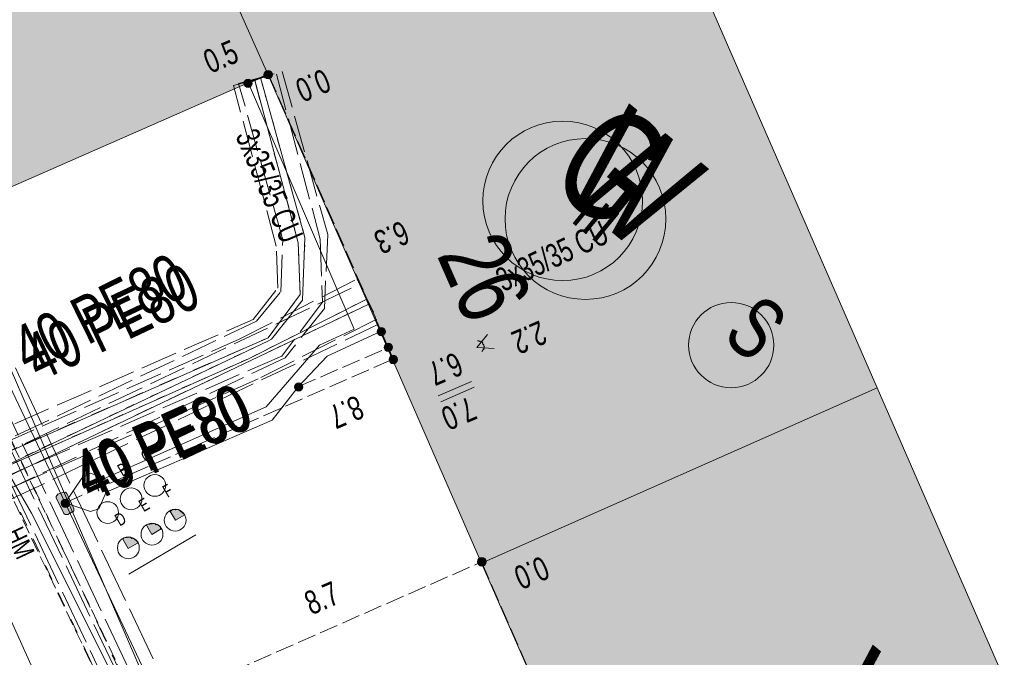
# Model space of a CAD drawing. Header units: metres. Extents: x -740 to 758, y -633 to 854.
# Tile 954 of 1056: x 316 to 339, y 276 to 291. Entities that reach past the tile are written whole.
import ezdxf

# ---------------------------------------------------------------- set-up
doc = ezdxf.new("R2010")
doc.units = ezdxf.units.M
doc.header["$MEASUREMENT"] = 0
for name, pattern in [('1248_208', [1.456, 1.248, -0.208]), ('208_208_208_416', [1.04, 0.208, -0.208, 0.208, -0.416]), ('333_125', [0.4576, 0.3328, -0.1248]), ('333_333', [0.6656, 0.3328, -0.3328]), ('416_125', [0.5408, 0.416, -0.1248]), ('416_416', [0.832, 0.416, -0.416]), ('832_208', [1.04, 0.832, -0.208])]:
    doc.linetypes.add(name, pattern=pattern)
for name, color, linetype in [('Gas.LOVION', 7, 'Continuous'), ('Grundkarte.LOVION', 7, 'Continuous'), ('Grundkarte_Text.LOVION', 7, 'Continuous'), ('Strom.LOVION', 7, 'Continuous'), ('StromBemass.LOVION', 7, 'Continuous'), ('Telko.LOVION', 7, 'Continuous'), ('Wasser.LOVION', 7, 'Continuous')]:
    doc.layers.add(name, color=color, linetype=linetype)
doc.styles.add('ERSTELLTER_STIL_1', font='arial.ttf')

msp = doc.modelspace()

# ---------------------------------------------------------------- hatches: boundary and pattern name
at = {"layer": 'Gas.LOVION', "linetype": 'Continuous', "lineweight": 13}
for points in [[(321.471, 289.199), (322.151, 289.502), (321.983, 289.855), (321.32, 289.539)], [(324.053, 284.708), (324.372, 284.015), (324.712, 284.166), (324.409, 284.846)]]:
    msp.add_hatch(color=7, dxfattribs=at).paths.add_polyline_path(points)
at = {"layer": 'Grundkarte.LOVION', "linetype": 'Continuous', "lineweight": 18}
for points in [[(315.491, 286.575), (321.981, 289.426), (321.261, 291.041), (330.151, 295.043), (327.099, 302.074), (311.708, 295.338)], [(321.981, 289.426), (326.78, 278.428), (335.675, 282.371), (330.151, 295.043), (321.261, 291.041)], [(326.78, 278.428), (332.18, 266.128), (341.048, 270.04), (335.675, 282.371)]]:
    msp.add_hatch(color=9, dxfattribs=at).paths.add_polyline_path(points)
at = {"layer": 'Strom.LOVION', "linetype": 'Continuous', "lineweight": 13}
for points in [[(321.046, 289.01), (322.01, 289.429), (321.915, 289.641), (320.952, 289.222)], [(324.286, 284.139), (324.748, 283.194), (324.931, 283.286), (324.498, 284.234)], [(317.222, 279.902), (317.39, 279.549), (317.422, 279.523), (317.481, 279.528), (317.579, 279.582), (317.608, 279.585), (317.621, 279.601), (317.616, 279.66), (317.464, 280), (317.432, 280.026), (317.373, 280.02), (317.259, 279.98), (317.22, 279.931)]]:
    msp.add_hatch(color=7, dxfattribs=at).paths.add_polyline_path(points)
at = {"layer": 'StromBemass.LOVION', "linetype": 'Continuous', "lineweight": 13}
for points in [[(322.055, 289.354), (322.062, 289.364), (322.068, 289.374), (322.072, 289.385), (322.075, 289.396), (322.077, 289.408), (322.077, 289.42), (322.075, 289.431), (322.072, 289.442), (322.068, 289.453), (322.062, 289.464), (322.055, 289.473), (322.047, 289.482), (322.038, 289.489), (322.028, 289.495), (322.017, 289.5), (322.006, 289.504), (321.995, 289.506), (321.983, 289.507), (321.971, 289.506), (321.96, 289.504), (321.949, 289.5), (321.938, 289.495), (321.928, 289.489), (321.919, 289.481), (321.911, 289.473), (321.904, 289.463), (321.899, 289.453), (321.894, 289.442), (321.892, 289.431), (321.89, 289.419), (321.89, 289.407), (321.892, 289.396), (321.895, 289.384), (321.899, 289.373), (321.905, 289.363), (321.912, 289.354), (321.92, 289.345), (321.929, 289.338), (321.939, 289.331), (321.949, 289.326), (321.96, 289.323), (321.972, 289.321), (321.984, 289.32), (321.995, 289.321), (322.007, 289.323), (322.018, 289.327), (322.029, 289.332), (322.038, 289.338), (322.047, 289.345)], [(322.06, 289.357), (322.066, 289.366), (322.072, 289.376), (322.076, 289.387), (322.079, 289.399), (322.081, 289.41), (322.081, 289.422), (322.079, 289.434), (322.076, 289.445), (322.072, 289.456), (322.066, 289.467), (322.059, 289.476), (322.051, 289.485), (322.042, 289.492), (322.032, 289.498), (322.021, 289.503), (322.01, 289.507), (321.999, 289.509), (321.987, 289.51), (321.975, 289.509), (321.964, 289.507), (321.952, 289.503), (321.942, 289.498), (321.932, 289.492), (321.923, 289.484), (321.915, 289.476), (321.908, 289.466), (321.902, 289.456), (321.898, 289.445), (321.895, 289.433), (321.894, 289.422), (321.894, 289.41), (321.895, 289.398), (321.898, 289.387), (321.903, 289.376), (321.908, 289.366), (321.915, 289.356), (321.923, 289.348), (321.932, 289.34), (321.942, 289.334), (321.953, 289.329), (321.964, 289.325), (321.976, 289.323), (321.987, 289.322), (321.999, 289.323), (322.011, 289.325), (322.022, 289.329), (322.033, 289.334), (322.042, 289.34), (322.052, 289.348)], [(321.606, 289.161), (321.613, 289.17), (321.619, 289.181), (321.623, 289.192), (321.626, 289.203), (321.627, 289.215), (321.627, 289.227), (321.626, 289.239), (321.623, 289.25), (321.618, 289.261), (321.613, 289.271), (321.606, 289.281), (321.598, 289.29), (321.588, 289.297), (321.578, 289.303), (321.568, 289.309), (321.556, 289.312), (321.545, 289.314), (321.533, 289.315), (321.521, 289.314), (321.509, 289.312), (321.498, 289.308), (321.487, 289.303), (321.478, 289.297), (321.468, 289.289), (321.46, 289.281), (321.453, 289.271), (321.448, 289.261), (321.443, 289.25), (321.44, 289.238), (321.439, 289.226), (321.439, 289.214), (321.441, 289.203), (321.444, 289.191), (321.448, 289.18), (321.454, 289.17), (321.461, 289.16), (321.469, 289.152), (321.478, 289.144), (321.488, 289.138), (321.499, 289.133), (321.51, 289.129), (321.522, 289.127), (321.534, 289.126), (321.545, 289.127), (321.557, 289.129), (321.568, 289.133), (321.579, 289.138), (321.589, 289.145), (321.598, 289.152)], [(324.603, 283.577), (324.61, 283.586), (324.615, 283.597), (324.62, 283.608), (324.623, 283.619), (324.624, 283.631), (324.624, 283.642), (324.623, 283.654), (324.62, 283.665), (324.615, 283.676), (324.609, 283.687), (324.603, 283.696), (324.594, 283.705), (324.585, 283.712), (324.575, 283.719), (324.565, 283.724), (324.553, 283.727), (324.542, 283.729), (324.53, 283.73), (324.518, 283.729), (324.507, 283.727), (324.496, 283.723), (324.485, 283.718), (324.475, 283.712), (324.466, 283.704), (324.458, 283.696), (324.451, 283.686), (324.445, 283.676), (324.441, 283.665), (324.438, 283.653), (324.437, 283.642), (324.437, 283.63), (324.438, 283.618), (324.441, 283.607), (324.446, 283.596), (324.451, 283.586), (324.458, 283.576), (324.466, 283.568), (324.476, 283.56), (324.486, 283.554), (324.496, 283.549), (324.507, 283.545), (324.519, 283.543), (324.531, 283.542), (324.542, 283.543), (324.554, 283.545), (324.565, 283.549), (324.576, 283.554), (324.586, 283.561), (324.595, 283.568)], [(324.603, 283.577), (324.61, 283.586), (324.615, 283.597), (324.62, 283.608), (324.623, 283.619), (324.624, 283.631), (324.624, 283.642), (324.623, 283.654), (324.62, 283.665), (324.615, 283.676), (324.609, 283.687), (324.603, 283.696), (324.594, 283.705), (324.585, 283.712), (324.575, 283.719), (324.565, 283.724), (324.553, 283.727), (324.542, 283.729), (324.53, 283.73), (324.518, 283.729), (324.507, 283.727), (324.496, 283.723), (324.485, 283.718), (324.475, 283.712), (324.466, 283.704), (324.458, 283.696), (324.451, 283.686), (324.445, 283.676), (324.441, 283.665), (324.438, 283.653), (324.437, 283.642), (324.437, 283.63), (324.438, 283.618), (324.441, 283.607), (324.446, 283.596), (324.451, 283.586), (324.458, 283.576), (324.466, 283.568), (324.476, 283.56), (324.486, 283.554), (324.496, 283.549), (324.507, 283.545), (324.519, 283.543), (324.531, 283.542), (324.542, 283.543), (324.554, 283.545), (324.565, 283.549), (324.576, 283.554), (324.586, 283.561), (324.595, 283.568)], [(324.756, 283.225), (324.763, 283.235), (324.768, 283.245), (324.773, 283.256), (324.776, 283.268), (324.777, 283.279), (324.777, 283.291), (324.776, 283.303), (324.773, 283.314), (324.768, 283.325), (324.763, 283.335), (324.756, 283.345), (324.747, 283.353), (324.738, 283.361), (324.728, 283.367), (324.718, 283.372), (324.707, 283.376), (324.695, 283.378), (324.683, 283.379), (324.671, 283.378), (324.66, 283.376), (324.649, 283.372), (324.638, 283.367), (324.628, 283.36), (324.619, 283.353), (324.611, 283.344), (324.604, 283.335), (324.599, 283.324), (324.594, 283.314), (324.591, 283.302), (324.59, 283.29), (324.59, 283.279), (324.592, 283.267), (324.594, 283.256), (324.599, 283.245), (324.605, 283.234), (324.611, 283.225), (324.62, 283.216), (324.629, 283.209), (324.639, 283.203), (324.649, 283.198), (324.661, 283.194), (324.672, 283.192), (324.684, 283.191), (324.696, 283.192), (324.707, 283.194), (324.718, 283.198), (324.729, 283.203), (324.739, 283.209), (324.748, 283.217)], [(324.871, 282.95), (324.877, 282.959), (324.883, 282.97), (324.887, 282.981), (324.89, 282.992), (324.892, 283.004), (324.892, 283.016), (324.89, 283.028), (324.887, 283.039), (324.883, 283.05), (324.877, 283.06), (324.87, 283.07), (324.862, 283.079), (324.853, 283.086), (324.843, 283.092), (324.832, 283.097), (324.821, 283.101), (324.809, 283.103), (324.797, 283.104), (324.786, 283.103), (324.774, 283.101), (324.763, 283.097), (324.752, 283.092), (324.742, 283.086), (324.733, 283.078), (324.725, 283.069), (324.718, 283.06), (324.712, 283.049), (324.708, 283.038), (324.705, 283.027), (324.704, 283.015), (324.704, 283.003), (324.705, 282.992), (324.708, 282.98), (324.713, 282.969), (324.718, 282.959), (324.725, 282.949), (324.734, 282.941), (324.743, 282.933), (324.753, 282.927), (324.763, 282.922), (324.775, 282.918), (324.786, 282.916), (324.798, 282.915), (324.81, 282.916), (324.822, 282.918), (324.833, 282.922), (324.843, 282.927), (324.853, 282.934), (324.862, 282.941)], [(324.871, 282.947), (324.878, 282.956), (324.884, 282.967), (324.888, 282.978), (324.891, 282.989), (324.892, 283.001), (324.892, 283.013), (324.891, 283.025), (324.888, 283.036), (324.883, 283.047), (324.878, 283.058), (324.871, 283.067), (324.862, 283.076), (324.853, 283.083), (324.843, 283.09), (324.832, 283.095), (324.821, 283.098), (324.81, 283.101), (324.798, 283.101), (324.786, 283.1), (324.774, 283.098), (324.763, 283.094), (324.752, 283.089), (324.742, 283.083), (324.733, 283.075), (324.725, 283.067), (324.718, 283.057), (324.712, 283.047), (324.708, 283.036), (324.705, 283.024), (324.704, 283.012), (324.704, 283.001), (324.705, 282.989), (324.708, 282.977), (324.713, 282.966), (324.718, 282.956), (324.725, 282.946), (324.734, 282.938), (324.743, 282.93), (324.753, 282.924), (324.764, 282.919), (324.775, 282.915), (324.786, 282.913), (324.798, 282.912), (324.81, 282.913), (324.822, 282.915), (324.833, 282.919), (324.844, 282.924), (324.854, 282.931), (324.863, 282.938)], [(322.744, 282.332), (322.751, 282.342), (322.756, 282.352), (322.761, 282.363), (322.764, 282.375), (322.765, 282.387), (322.765, 282.398), (322.764, 282.41), (322.761, 282.422), (322.756, 282.433), (322.75, 282.443), (322.743, 282.453), (322.735, 282.461), (322.726, 282.469), (322.716, 282.475), (322.705, 282.48), (322.694, 282.484), (322.682, 282.486), (322.671, 282.487), (322.659, 282.486), (322.647, 282.484), (322.636, 282.48), (322.625, 282.475), (322.615, 282.468), (322.606, 282.461), (322.598, 282.452), (322.591, 282.443), (322.585, 282.432), (322.581, 282.421), (322.578, 282.41), (322.577, 282.398), (322.577, 282.386), (322.578, 282.374), (322.581, 282.363), (322.586, 282.352), (322.591, 282.341), (322.598, 282.332), (322.607, 282.323), (322.616, 282.316), (322.626, 282.309), (322.636, 282.304), (322.648, 282.301), (322.659, 282.299), (322.671, 282.298), (322.683, 282.299), (322.695, 282.301), (322.706, 282.305), (322.717, 282.31), (322.727, 282.316), (322.736, 282.324)], [(317.501, 279.717), (317.508, 279.727), (317.514, 279.737), (317.518, 279.748), (317.521, 279.76), (317.522, 279.771), (317.522, 279.783), (317.521, 279.795), (317.518, 279.807), (317.513, 279.818), (317.508, 279.828), (317.501, 279.838), (317.492, 279.847), (317.483, 279.854), (317.473, 279.86), (317.462, 279.866), (317.451, 279.869), (317.439, 279.871), (317.427, 279.872), (317.415, 279.871), (317.404, 279.869), (317.392, 279.865), (317.382, 279.86), (317.372, 279.854), (317.362, 279.846), (317.354, 279.837), (317.347, 279.828), (317.342, 279.817), (317.337, 279.806), (317.334, 279.795), (317.333, 279.783), (317.333, 279.771), (317.334, 279.759), (317.337, 279.748), (317.342, 279.736), (317.348, 279.726), (317.355, 279.716), (317.363, 279.708), (317.372, 279.7), (317.382, 279.694), (317.393, 279.689), (317.404, 279.685), (317.416, 279.683), (317.428, 279.682), (317.44, 279.683), (317.452, 279.685), (317.463, 279.689), (317.474, 279.694), (317.484, 279.701), (317.493, 279.708)], [(326.864, 278.401), (326.871, 278.411), (326.877, 278.422), (326.881, 278.433), (326.884, 278.445), (326.886, 278.457), (326.886, 278.469), (326.884, 278.481), (326.881, 278.493), (326.876, 278.504), (326.871, 278.515), (326.863, 278.524), (326.855, 278.533), (326.846, 278.541), (326.835, 278.547), (326.824, 278.553), (326.813, 278.556), (326.801, 278.559), (326.789, 278.559), (326.777, 278.558), (326.765, 278.556), (326.753, 278.552), (326.742, 278.547), (326.732, 278.541), (326.723, 278.533), (326.714, 278.524), (326.707, 278.514), (326.701, 278.503), (326.697, 278.492), (326.694, 278.48), (326.692, 278.468), (326.692, 278.456), (326.694, 278.444), (326.697, 278.432), (326.702, 278.421), (326.707, 278.41), (326.715, 278.401), (326.723, 278.392), (326.732, 278.384), (326.743, 278.378), (326.754, 278.372), (326.765, 278.369), (326.777, 278.366), (326.789, 278.366), (326.801, 278.367), (326.813, 278.369), (326.825, 278.373), (326.836, 278.378), (326.846, 278.384), (326.855, 278.392)], [(326.866, 278.401), (326.873, 278.411), (326.879, 278.422), (326.884, 278.433), (326.887, 278.445), (326.888, 278.457), (326.888, 278.469), (326.886, 278.482), (326.883, 278.493), (326.879, 278.505), (326.873, 278.515), (326.866, 278.525), (326.857, 278.534), (326.848, 278.542), (326.837, 278.549), (326.826, 278.554), (326.815, 278.558), (326.803, 278.56), (326.79, 278.561), (326.778, 278.56), (326.766, 278.557), (326.754, 278.554), (326.743, 278.548), (326.733, 278.542), (326.724, 278.534), (326.715, 278.525), (326.708, 278.515), (326.702, 278.504), (326.698, 278.493), (326.695, 278.481), (326.693, 278.469), (326.693, 278.457), (326.695, 278.444), (326.698, 278.433), (326.703, 278.421), (326.708, 278.41), (326.716, 278.401), (326.724, 278.392), (326.734, 278.384), (326.744, 278.377), (326.755, 278.372), (326.767, 278.368), (326.779, 278.366), (326.791, 278.365), (326.803, 278.366), (326.815, 278.369), (326.827, 278.372), (326.838, 278.378), (326.848, 278.384), (326.858, 278.392)]]:
    msp.add_hatch(color=7, dxfattribs=at).paths.add_polyline_path(points)
at = {"layer": 'Telko.LOVION', "linetype": 'Continuous', "lineweight": 13}
for points in [[(320.112, 279.52), (319.967, 279.638), (319.909, 279.633), (319.893, 279.646), (319.834, 279.64), (319.808, 279.608), (319.779, 279.605), (319.902, 279.396)], [(319.582, 279.202), (319.565, 279.215), (319.563, 279.244), (319.498, 279.297), (319.469, 279.294), (319.437, 279.321), (319.261, 279.303), (319.248, 279.287), (319.372, 279.078)], [(319.051, 278.884), (319.064, 278.9), (318.952, 278.992), (318.923, 278.989), (318.89, 279.016), (318.744, 279.002), (318.718, 278.969), (318.842, 278.76)]]:
    msp.add_hatch(color=7, dxfattribs=at).paths.add_polyline_path(points)
at = {"layer": 'Wasser.LOVION', "linetype": 'Continuous', "lineweight": 13}
for points in [[(321.344, 289.142), (322.053, 289.448), (321.901, 289.788), (321.205, 289.498)], [(324.107, 284.61), (324.413, 283.901), (324.753, 284.052), (324.447, 284.761)]]:
    msp.add_hatch(color=7, dxfattribs=at).paths.add_polyline_path(points)

# ---------------------------------------------------------------- linework, layer by layer
at = {"layer": 'Gas.LOVION', "color": 7, "linetype": '832_208', "lineweight": 13}
for points in [[(314.425, 280.397), (321.726, 283.874), (322.267, 284.533), (322.315, 285.705), (321.322, 289.214), (322.3, 289.487), (323.324, 285.819), (323.25, 284.156), (322.368, 283.05), (314.855, 279.478)], [(314.348, 279.976), (315.004, 280.675), (321.337, 283.467), (323.983, 284.819), (324.426, 283.917), (321.764, 282.578), (315.588, 279.846), (315.067, 279.278)]]:
    msp.add_lwpolyline(points, close=True, dxfattribs=at)
at = {"layer": 'Gas.LOVION', "color": 5, "linetype": 'Continuous', "lineweight": 18}
for points in [[(313.976, 279.555), (314.061, 279.593), (314.488, 279.753), (314.647, 279.946), (314.817, 280.022), (321.976, 283.426), (322.061, 283.464), (322.758, 284.345), (322.813, 285.754), (321.811, 289.35)], [(314.055, 279.193), (314.565, 279.421), (314.708, 279.627), (315.297, 280.246), (321.542, 283.029), (324.204, 284.368)]]:
    msp.add_lwpolyline(points, dxfattribs=at)
at = {"layer": 'Gas.LOVION', "color": 252, "linetype": '208_208_208_416', "lineweight": 18}
for points in [[(314.647, 279.946), (322.061, 283.464), (322.758, 284.345), (322.813, 285.754), (321.811, 289.35)], [(314.708, 279.627), (315.297, 280.246), (321.542, 283.029), (324.204, 284.368)]]:
    msp.add_lwpolyline(points, dxfattribs=at)
at = {"layer": 'Gas.LOVION', "color": 5, "linetype": 'Continuous', "lineweight": 18}
msp.add_circle((328.604, 286.578), 1.793, dxfattribs=at)
at = {"layer": 'Grundkarte.LOVION', "color": 8, "linetype": 'Continuous', "lineweight": 18}
for points in [[(238.923, 394.682), (243.236, 394.099), (245.001, 399.325), (257.444, 404.768), (264.807, 388.109), (266.471, 387.711), (268.823, 387.231), (270.783, 382.605), (272.839, 377.9), (278.835, 364.033), (280.763, 364.872), (285.905, 352.784), (287.74, 348.53), (289.531, 344.42), (296.267, 329.029), (296.494, 328.519), (305.315, 308.131), (314.619, 286.431), (321.529, 270.466), (329.67, 252.199), (336.642, 236.506), (351.035, 203.57)], [(241.644, 397.992), (243.236, 394.099), (238.923, 394.682), (243.236, 394.099), (245.001, 399.325), (257.444, 404.768), (264.807, 388.109), (266.471, 387.711), (268.823, 387.231), (270.783, 382.605), (272.839, 377.9), (278.835, 364.033), (280.763, 364.872), (285.905, 352.784), (287.74, 348.53), (289.531, 344.42), (296.267, 329.029), (296.494, 328.519), (305.315, 308.131), (314.619, 286.431), (321.529, 270.466), (329.67, 252.199), (336.642, 236.506), (351.035, 203.57)], [(351.035, 203.57), (336.642, 236.506), (329.67, 252.199), (321.529, 270.466), (314.619, 286.431)], [(349.118, 202.614), (337.311, 230.572), (334.445, 236.912), (332.98, 240.109), (331.547, 243.279), (330.14, 246.481), (328.707, 249.651), (327.242, 252.848), (324.376, 259.188), (322.91, 262.385), (320.044, 268.725), (318.623, 271.778), (315.832, 277.948)]]:
    msp.add_lwpolyline(points, dxfattribs=at)
for points in [[(315.491, 286.575), (311.708, 295.338), (327.099, 302.074), (330.151, 295.043), (321.261, 291.041), (321.981, 289.426)], [(321.981, 289.426), (321.261, 291.041), (330.151, 295.043), (335.675, 282.371), (326.78, 278.428)], [(326.78, 278.428), (335.675, 282.371), (341.048, 270.04), (332.18, 266.128)]]:
    msp.add_lwpolyline(points, close=True, dxfattribs=at)
at = {"layer": 'Grundkarte.LOVION', "color": 253, "linetype": 'Continuous', "lineweight": 18}
msp.add_lwpolyline([(351.035, 203.57), (336.642, 236.506), (329.67, 252.199), (321.529, 270.466), (314.619, 286.431)], dxfattribs=at)
at = {"layer": 'Strom.LOVION', "color": 150, "linetype": 'Continuous', "lineweight": 18}
msp.add_lwpolyline([(294.603, 329.724), (295.094, 328.486), (295.538, 328.47), (296.249, 327.698), (296.715, 327.019), (296.916, 326.019), (296.97, 325.167), (296.692, 324.83), (297.694, 321.987), (299.116, 318.934), (307.751, 300.448), (307.94, 300.024), (311.116, 293.241), (316.104, 282.571), (317.426, 279.789), (321.193, 271.793), (323.709, 266.305), (326.204, 260.889), (327.356, 258.327), (331.015, 250.232), (334.164, 242.958), (334.985, 243.334)], dxfattribs=at)
at = {"layer": 'Strom.LOVION', "color": 1, "linetype": '1248_208', "lineweight": 18}
for points in [[(250.842, 304.061), (259.184, 302.025), (271.415, 300.265), (272.916, 300.781), (274.44, 302.275), (281.404, 301.183), (282.929, 301.302), (304.222, 300.414), (308.167, 300.267), (311.354, 293.367), (316.375, 282.671), (321.461, 271.923), (326.489, 261.006), (331.312, 250.364), (336.031, 239.432), (339.087, 232.962), (340.855, 228.79), (345.719, 218.035), (350.413, 207.203), (351.632, 204.263)], [(250.66, 303.807), (259.125, 301.724), (269.916, 300.178), (271.531, 299.981), (273.049, 300.484), (274.543, 301.975), (281.403, 300.887), (282.944, 300.993), (304.238, 300.105), (307.634, 299.979), (310.831, 293.124), (315.836, 282.441), (320.924, 271.663), (325.936, 260.759), (330.76, 250.118), (335.463, 239.199), (338.548, 232.732), (340.302, 228.544), (345.167, 217.789), (349.861, 206.957), (351.209, 203.749)]]:
    msp.add_lwpolyline(points, dxfattribs=at)
at = {"layer": 'Strom.LOVION', "color": 9, "linetype": '333_333', "lineweight": 18}
msp.add_lwpolyline([(262.367, 303.474), (276.366, 301.473), (293.572, 300.363), (309.062, 296.409), (318.204, 276.969), (328.165, 255.347), (336.726, 235.953), (336.283, 235.644), (327.798, 254.868), (317.977, 276.267), (308.8, 295.763), (293.88, 299.787), (276.277, 300.873), (262.321, 303.189)], dxfattribs=at)
at = {"layer": 'Strom.LOVION', "color": 194, "linetype": '1248_208', "lineweight": 18}
for points in [[(262.908, 303.542), (271.304, 302.161), (281.403, 300.591), (282.944, 300.698), (304.221, 299.822), (307.442, 299.679), (310.563, 292.994), (315.568, 282.312), (320.683, 271.566), (325.681, 260.646), (330.492, 249.988), (335.208, 239.085), (340.034, 228.415), (344.899, 217.659), (349.577, 206.841), (350.985, 203.476)], [(262.332, 303.234), (271.244, 301.859), (281.302, 300.109), (282.864, 300.306), (304.921, 299.462), (307.22, 299.377), (310.512, 292.31), (315.492, 281.728), (320.632, 270.881), (325.489, 260.346), (330.277, 249.465), (335.002, 238.77), (339.757, 228.077), (344.564, 217.153), (349.208, 206.686), (350.694, 203.122)]]:
    msp.add_lwpolyline(points, dxfattribs=at)
at = {"layer": 'Strom.LOVION', "color": 5, "linetype": 'Continuous', "lineweight": 18}
msp.add_lwpolyline([(321.543, 289.221), (323.916, 283.689), (323.138, 283.333), (321.944, 281.945), (318.304, 280.333), (317.996, 280.451), (317.8, 280.343), (317.426, 279.789), (317.992, 279.593), (318.178, 279.656), (318.348, 280.027), (322.076, 281.648), (322.668, 282.4), (323.31, 283.083), (324.526, 283.646)], dxfattribs=at)
at = {"layer": 'Strom.LOVION', "color": 7, "linetype": '333_125', "lineweight": 13}
msp.add_lwpolyline([(315.653, 282.35), (320.768, 271.604), (325.766, 260.684), (330.577, 250.026), (335.293, 239.123), (338.172, 232.799), (337.649, 232.556), (334.917, 238.732), (330.192, 249.427), (325.391, 260.292), (320.547, 270.843), (315.394, 281.674)], dxfattribs=at)
at = {"layer": 'Strom.LOVION', "color": 7, "linetype": 'Continuous', "lineweight": 13}
msp.add_lwpolyline([(317.222, 279.902), (317.22, 279.931), (317.259, 279.98), (317.373, 280.02), (317.432, 280.026), (317.464, 280), (317.616, 279.66), (317.621, 279.601), (317.608, 279.585), (317.579, 279.582), (317.481, 279.528), (317.422, 279.523), (317.39, 279.549)], close=True, dxfattribs=at)
at = {"layer": 'Strom.LOVION', "color": 1, "linetype": 'Continuous', "lineweight": 18}
msp.add_circle((332.392, 283.334), 0.958, dxfattribs=at)
at = {"layer": 'StromBemass.LOVION', "color": 7, "linetype": '416_125', "lineweight": 13}
for points in [[(321.543, 289.221), (321.997, 289.413), (324.526, 283.646), (324.681, 283.277), (324.794, 283.022)], [(322.668, 282.4), (324.681, 283.277)], [(317.426, 279.789), (324.794, 283.022)], [(319.693, 275.341), (326.777, 278.457), (330.313, 270.409), (330.767, 269.389), (323.709, 266.305)]]:
    msp.add_lwpolyline(points, dxfattribs=at)
at = {"layer": 'StromBemass.LOVION', "color": 7, "linetype": 'Continuous', "lineweight": 13}
for points in [[(327.062, 283.258), (326.675, 283.279), (326.913, 283.569)], [(326.788, 283.187), (326.801, 283.203), (326.814, 283.219), (326.827, 283.235), (326.841, 283.251), (326.825, 283.264), (326.838, 283.281), (326.851, 283.297), (326.835, 283.31), (326.832, 283.339), (326.8, 283.365), (326.813, 283.382), (326.765, 283.421), (326.736, 283.418), (326.72, 283.432), (326.69, 283.429)], [(326.558, 282.514), (325.807, 282.19)], [(326.615, 282.387), (325.863, 282.062)]]:
    msp.add_lwpolyline(points, dxfattribs=at)
for centre, radius in [((321.983, 289.413), 0.0934), ((321.987, 289.416), 0.0937), ((321.533, 289.221), 0.0944), ((324.53, 283.636), 0.0938), ((324.53, 283.636), 0.0938), ((324.684, 283.285), 0.0937), ((324.798, 283.01), 0.0942), ((324.798, 283.007), 0.0944), ((322.671, 282.392), 0.0944), ((317.428, 279.777), 0.0949), ((326.789, 278.462), 0.0968), ((326.791, 278.463), 0.0976)]:
    msp.add_circle(centre, radius, dxfattribs=at)
at = {"layer": 'Telko.LOVION', "color": 1, "linetype": 'Continuous', "lineweight": 18}
msp.add_lwpolyline([(287.741, 325.994), (288.184, 325.091), (290.246, 321.081), (292.355, 317.652), (295.338, 313.747), (302.317, 303.73), (308.891, 293.023), (316.666, 279.552), (320.448, 272.001), (323.015, 266.149), (323.445, 265.23), (323.718, 264.252), (333.166, 243.644), (333.524, 242.704)], dxfattribs=at)
at = {"layer": 'Telko.LOVION', "color": 7, "linetype": 'Continuous', "lineweight": 13}
for points in [[(320.112, 279.52), (319.902, 279.396), (319.779, 279.605), (319.808, 279.608), (319.834, 279.64), (319.893, 279.646), (319.909, 279.633), (319.967, 279.638)], [(319.582, 279.202), (319.372, 279.078), (319.248, 279.287), (319.261, 279.303), (319.437, 279.321), (319.469, 279.294), (319.498, 279.297), (319.563, 279.244), (319.565, 279.215)], [(319.051, 278.884), (318.842, 278.76), (318.718, 278.969), (318.744, 279.002), (318.89, 279.016), (318.923, 278.989), (318.952, 278.992), (319.064, 278.9)]]:
    msp.add_lwpolyline(points, close=True, dxfattribs=at)
msp.add_lwpolyline([(318.853, 278.185), (320.363, 279.071)], dxfattribs=at)
for centre, radius in [((319.439, 280.179), 0.245), ((318.905, 279.876), 0.245), ((318.379, 279.568), 0.244), ((319.897, 279.395), 0.245), ((319.375, 279.081), 0.246), ((318.844, 278.775), 0.245)]:
    msp.add_circle(centre, radius, dxfattribs=at)
at = {"layer": 'Wasser.LOVION', "color": 150, "linetype": 'Continuous', "lineweight": 18}
for points in [[(312.418, 279.166), (312.471, 279.231), (312.51, 279.279), (312.688, 279.429), (313.766, 279.889), (321.984, 283.501), (322.702, 284.472), (322.662, 285.636), (321.683, 289.294)], [(312.744, 278.548), (312.81, 278.628), (312.992, 278.883), (324.245, 284.254)]]:
    msp.add_lwpolyline(points, dxfattribs=at)
at = {"layer": 'Wasser.LOVION', "color": 7, "linetype": '832_208', "lineweight": 13}
for points in [[(312.479, 279.896), (321.648, 283.911), (322.2, 284.615), (322.167, 285.558), (321.208, 289.173), (322.173, 289.43), (323.157, 285.714), (323.206, 284.3), (322.29, 283.087), (312.88, 278.975)], [(312.771, 279.334), (324.053, 284.708), (324.467, 283.802), (313.184, 278.428)]]:
    msp.add_lwpolyline(points, close=True, dxfattribs=at)
at = {"layer": 'Wasser.LOVION', "color": 252, "linetype": '416_416', "lineweight": 18}
for points in [[(312.688, 279.429), (321.984, 283.501), (322.702, 284.472), (322.662, 285.636), (321.683, 289.294)], [(312.992, 278.883), (324.245, 284.254)]]:
    msp.add_lwpolyline(points, dxfattribs=at)
at = {"layer": 'Wasser.LOVION', "color": 94, "linetype": 'Continuous', "lineweight": 18}
msp.add_circle((329.117, 286.17), 1.808, dxfattribs=at)

# ---------------------------------------------------------------- texts
at = {"layer": 'Gas.LOVION', "color": 5, "linetype": 'Continuous', "lineweight": 18, "attachment_point": 7, "style": 'ERSTELLTER_STIL_1'}
for s, insert, char_height, rotation in [('{\\A1;\\W0.71561x;G}', (328.174, 286.997), 2.48984, 320.5839), ('{\\A1;\\W0.71558x;40 PE80}', (316.845, 282.487), 1.06708, 25.3103), ('{\\A1;\\W0.71558x;40 PE80}', (317.926, 279.855), 1.06709, 23.8911)]:
    msp.add_mtext(s, dxfattribs=dict(at, insert=insert, char_height=char_height, rotation=rotation))
at = {"layer": 'Grundkarte_Text.LOVION', "color": 7, "linetype": 'Continuous', "lineweight": 13, "insert": (328.754, 286.135), "char_height": 0.83073, "attachment_point": 7, "rotation": 320.5841, "style": 'ERSTELLTER_STIL_1'}
msp.add_mtext('{\\A1;\\W0.89445x;III}', dxfattribs=at)
at = {"layer": 'Grundkarte_Text.LOVION', "color": 8, "linetype": 'Continuous', "lineweight": 18, "insert": (325.745, 285.354), "char_height": 1.60086, "attachment_point": 7, "rotation": 293.6867, "style": 'ERSTELLTER_STIL_1'}
msp.add_mtext('{\\A1;\\W0.71558x;26}', dxfattribs=at)
at = {"layer": 'Strom.LOVION', "color": 5, "linetype": 'Continuous', "lineweight": 18, "char_height": 0.53355, "attachment_point": 7, "style": 'ERSTELLTER_STIL_1'}
for s, insert, rotation in [('{\\A1;\\W0.67981x;3x35/35 CU }', (321.235, 288.038), 293.2447), ('{\\A1;\\W0.67982x;3x35/35 CU }', (327.275, 284.517), 25.2413)]:
    msp.add_mtext(s, dxfattribs=dict(at, insert=insert, rotation=rotation))
at = {"layer": 'Strom.LOVION', "color": 1, "linetype": 'Continuous', "lineweight": 18, "insert": (332.151, 283.467), "char_height": 1.37441, "attachment_point": 7, "rotation": 320.5841, "style": 'ERSTELLTER_STIL_1'}
msp.add_mtext('{\\A1;\\W0.71557x;S}', dxfattribs=at)
at = {"layer": 'Strom.LOVION', "color": 7, "linetype": 'Continuous', "lineweight": 13, "insert": (316.055, 279.105), "char_height": 0.44463, "attachment_point": 7, "rotation": 295.2439, "style": 'ERSTELLTER_STIL_1'}
msp.add_mtext('{\\A1;\\W0.71560x;HM}', dxfattribs=at)
at = {"layer": 'StromBemass.LOVION', "color": 7, "linetype": 'Continuous', "lineweight": 13, "attachment_point": 7, "style": 'ERSTELLTER_STIL_1'}
for s, insert, char_height, rotation in [('{\\A1;\\W0.71559x;0.5}', (320.688, 289.425), 0.53355, 23.2426), ('{\\A1;\\W0.71559x;0.0}', (323.228, 289.57), 0.53354, 203.2494), ('{\\A1;\\W0.71559x;6.3}', (324.997, 286.153), 0.53354, 203.2494), ('{\\A1;\\W0.71559x;2.2}', (328.09, 283.896), 0.53354, 203.2494), ('{\\A1;\\W0.71559x;6.7}', (326.202, 283.197), 0.53354, 203.2494), ('{\\A1;\\W0.71559x;8.7}', (323.976, 282.225), 0.53354, 203.2494), ('{\\A1;\\W0.71556x;7.0}', (326.504, 282.191), 0.53356, 203.2545), ('{\\A1;\\W0.71556x;0.0}', (328.141, 278.612), 0.53356, 203.2545), ('{\\A1;\\W0.71559x;8.7}', (322.959, 277.249), 0.53355, 23.2426)]:
    msp.add_mtext(s, dxfattribs=dict(at, insert=insert, char_height=char_height, rotation=rotation))
at = {"layer": 'Telko.LOVION', "color": 7, "linetype": 'Continuous', "lineweight": 13, "char_height": 0.28292, "attachment_point": 7, "rotation": 30.616, "style": 'ERSTELLTER_STIL_1'}
for s, insert in [('{\\A1;\\W0.71586x;C}', (319.235, 280.673)), ('{\\A1;\\W0.71540x;B}', (318.71, 280.369)), ('{\\A1;\\W0.71009x;A}', (318.165, 280.043)), ('{\\A1;\\W0.71599x;F}', (319.724, 279.896)), ('{\\A1;\\W0.71540x;E}', (319.188, 279.574)), ('{\\A1;\\W0.71586x;D}', (318.651, 279.252))]:
    msp.add_mtext(s, dxfattribs=dict(at, insert=insert))
at = {"layer": 'Wasser.LOVION', "color": 94, "linetype": 'Continuous', "lineweight": 18, "attachment_point": 7, "style": 'ERSTELLTER_STIL_1'}
for s, insert, char_height, rotation in [('{\\A1;\\W0.71561x;W}', (328.509, 286.856), 2.48981, 320.5849), ('{\\A1;\\W0.71562x;W}', (333.985, 274.683), 2.4898, 320.5848)]:
    msp.add_mtext(s, dxfattribs=dict(at, insert=insert, char_height=char_height, rotation=rotation))
at = {"layer": 'Wasser.LOVION', "color": 150, "linetype": 'Continuous', "lineweight": 18, "attachment_point": 7, "style": 'ERSTELLTER_STIL_1'}
for s, insert, char_height, rotation in [('{\\A1;\\W0.71557x;40 PE80}', (316.6, 282.658), 1.0671, 26.2526), ('{\\A1;\\W0.71558x;40 PE80}', (318.032, 279.761), 1.06709, 25.476)]:
    msp.add_mtext(s, dxfattribs=dict(at, insert=insert, char_height=char_height, rotation=rotation))

doc.saveas('drawing.dxf')
